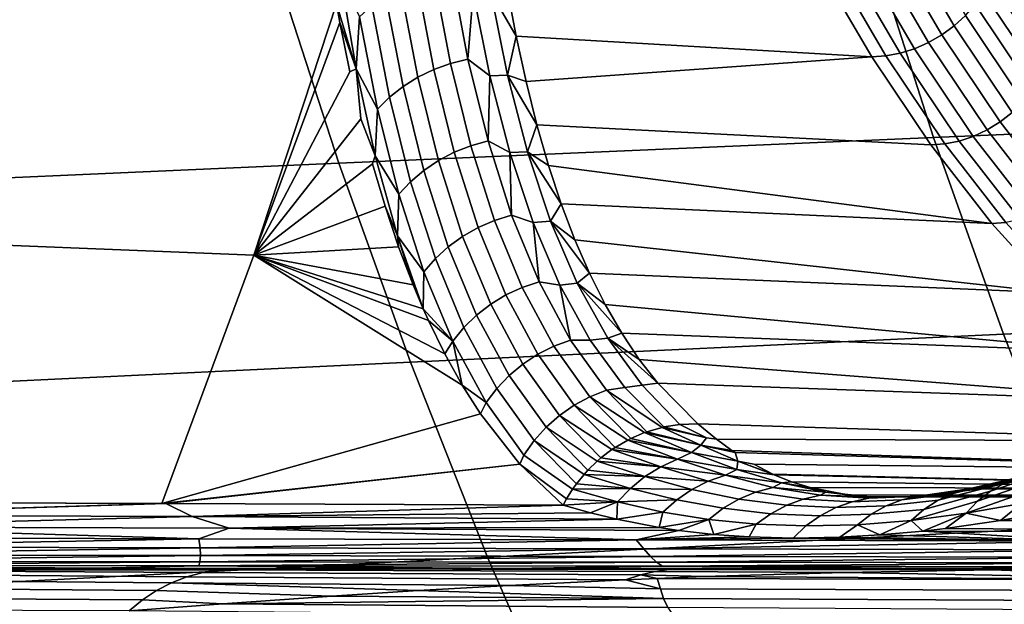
# Model space of a CAD drawing. Header units: metres. Extents: x -240 to 45, y -77 to 27.
# Tile 330 of 656: x -194.75 to -192, y -7.75 to -6.12. Entities that reach past the tile are written whole.
import ezdxf

# ---------------------------------------------------------------- set-up
doc = ezdxf.new("R2010")
doc.units = ezdxf.units.M
doc.layers.add('solid_102011X2', color=7, linetype='CONTINUOUS')

msp = doc.modelspace()

# ---------------------------------------------------------------- linework, layer by layer
at = {"layer": 'solid_102011X2'}
for points in [[(-190.69574, -5.823938, 334.552734), (-192.378754, -5.888786, 333.002075), (-192.199799, -6.447165, 332.837189), (-190.520905, -6.376197, 334.387787)], [(-192.141983, -6.136398, 276.419586), (-192.297394, -5.870603, 276.075684), (-192.265503, -5.843204, 276.083893), (-192.110809, -6.107759, 276.426208)], [(-192.176468, -6.161689, 276.416901), (-192.33252, -5.894798, 276.071564), (-192.297394, -5.870603, 276.075684), (-192.141983, -6.136398, 276.419586)], [(-192.378754, -5.888786, 333.002075), (-194.04155, -5.954373, 331.439423), (-193.858505, -6.518941, 331.274475), (-192.199799, -6.447165, 332.837189)], [(-192.213547, -6.183115, 276.418182), (-192.370148, -5.915295, 276.071655), (-192.33252, -5.894798, 276.071564), (-192.176468, -6.161689, 276.416901)], [(-192.292465, -6.212708, 276.432465), (-192.449814, -5.943607, 276.084259), (-192.409515, -5.931676, 276.075928), (-192.252487, -6.200237, 276.423401)], [(-192.252487, -6.200237, 276.423401), (-192.409515, -5.931676, 276.075928), (-192.370148, -5.915295, 276.071655), (-192.213547, -6.183115, 276.418182)], [(-194.04155, -5.954373, 331.439423), (-195.68399, -6.020758, 329.867096), (-195.496902, -6.591593, 329.702057), (-193.858505, -6.518941, 331.274475)], [(-193.364029, -6.164908, 276.814423), (-193.389297, -6.031849, 276.617676), (-192.52951, -5.953241, 276.112335), (-192.371918, -6.222778, 276.46109)], [(-192.490219, -5.950845, 276.096558), (-192.332672, -6.220273, 276.44519), (-192.371918, -6.222778, 276.46109), (-192.52951, -5.953241, 276.112335)], [(-192.332672, -6.220273, 276.44519), (-192.490219, -5.950845, 276.096558), (-192.449814, -5.943607, 276.084259), (-192.292465, -6.212708, 276.432465)], [(-193.546799, -6.241244, 276.925964), (-193.594131, -5.991997, 276.561188), (-193.545395, -5.981418, 276.562225), (-193.498367, -6.229334, 276.926178)], [(-193.498367, -6.229334, 276.926178), (-193.545395, -5.981418, 276.562225), (-193.484314, -6.043073, 276.654633)], [(-194.923569, -5.991837, 273.557953), (-193.865463, -6.075355, 276.335175), (-194.09581, -6.775861, 276.43988), (-195.162689, -6.73321, 273.647278)], [(-193.854828, -5.995069, 276.283691), (-193.81012, -6.256228, 276.637177), (-193.865463, -6.075355, 276.335175)], [(-193.800934, -6.111076, 276.503448), (-193.81012, -6.256228, 276.637177), (-193.854828, -5.995069, 276.283691)], [(-193.641342, -6.007376, 276.556488), (-193.593613, -6.258091, 276.922302), (-193.638062, -6.279614, 276.915314), (-193.68631, -6.027316, 276.548218)], [(-193.594131, -5.991997, 276.561188), (-193.546799, -6.241244, 276.925964), (-193.593613, -6.258091, 276.922302), (-193.641342, -6.007376, 276.556488)], [(-191.901321, -6.280709, 276.803497), (-192.060822, -6.042824, 276.450531), (-192.043045, -6.007854, 276.467743), (-191.88446, -6.244362, 276.818695)], [(-192.043045, -6.007854, 276.467743), (-191.992111, -6.032682, 276.573029), (-191.911133, -6.153385, 276.752258)], [(-191.88446, -6.244362, 276.818695), (-192.043045, -6.007854, 276.467743), (-191.911133, -6.153385, 276.752258)], [(-193.68631, -6.027316, 276.548218), (-193.638062, -6.279614, 276.915314), (-193.679459, -6.305479, 276.90506), (-193.728317, -6.051507, 276.536469)], [(-193.434799, -6.042453, 276.648621), (-193.389297, -6.031849, 276.617676), (-193.364029, -6.164908, 276.814423)], [(-193.728317, -6.051507, 276.536469), (-193.679459, -6.305479, 276.90506), (-193.717163, -6.335282, 276.891724), (-193.766724, -6.079572, 276.521484)], [(-193.498367, -6.229334, 276.926178), (-193.484314, -6.043073, 276.654633), (-193.43721, -6.275796, 277.007202)], [(-193.484314, -6.043073, 276.654633), (-193.434799, -6.042453, 276.648621), (-193.387772, -6.274165, 277.000824), (-193.43721, -6.275796, 277.007202)], [(-193.387772, -6.274165, 277.000824), (-193.434799, -6.042453, 276.648621), (-193.364029, -6.164908, 276.814423)], [(-191.923172, -6.315559, 276.791504), (-192.083572, -6.076354, 276.436584), (-192.060822, -6.042824, 276.450531), (-191.901321, -6.280709, 276.803497)], [(-194.09581, -6.775861, 276.43988), (-193.865463, -6.075355, 276.335175), (-193.855713, -6.12731, 276.406952)], [(-193.81012, -6.256228, 276.637177), (-193.855713, -6.12731, 276.406952), (-193.865463, -6.075355, 276.335175)], [(-193.766724, -6.079572, 276.521484), (-193.717163, -6.335282, 276.891724), (-193.750595, -6.368561, 276.875488), (-193.800934, -6.111076, 276.503448)], [(-191.949585, -6.3482, 276.782959), (-192.110809, -6.107759, 276.426208), (-192.083572, -6.076354, 276.436584), (-191.923172, -6.315559, 276.791504)], [(-193.800934, -6.111076, 276.503448), (-193.750595, -6.368561, 276.875488), (-193.81012, -6.256228, 276.637177)], [(-191.979996, -6.377968, 276.778046), (-192.141983, -6.136398, 276.419586), (-192.110809, -6.107759, 276.426208), (-191.949585, -6.3482, 276.782959)], [(-194.09581, -6.775861, 276.43988), (-193.855713, -6.12731, 276.406952), (-193.827713, -6.26436, 276.604126)], [(-193.81012, -6.256228, 276.637177), (-193.827713, -6.26436, 276.604126), (-193.855713, -6.12731, 276.406952)], [(-192.013824, -6.404254, 276.776825), (-192.176468, -6.161689, 276.416901), (-192.141983, -6.136398, 276.419586), (-191.979996, -6.377968, 276.778046)], [(-193.387772, -6.274165, 277.000824), (-193.364029, -6.164908, 276.814423), (-193.336304, -6.291588, 277.013763)], [(-193.336304, -6.291588, 277.013763), (-193.364029, -6.164908, 276.814423), (-192.371918, -6.222778, 276.46109)], [(-192.050339, -6.426523, 276.779358), (-192.213547, -6.183115, 276.418182), (-192.176468, -6.161689, 276.416901), (-192.013824, -6.404254, 276.776825)], [(-192.128464, -6.457282, 276.79538), (-192.292465, -6.212708, 276.432465), (-192.252487, -6.200237, 276.423401), (-192.088806, -6.44432, 276.785583)], [(-192.088806, -6.44432, 276.785583), (-192.252487, -6.200237, 276.423401), (-192.213547, -6.183115, 276.418182), (-192.050339, -6.426523, 276.779358)], [(-193.490448, -6.470426, 277.302826), (-193.546799, -6.241244, 276.925964), (-193.498367, -6.229334, 276.926178), (-193.442368, -6.457183, 277.302063)], [(-193.442368, -6.457183, 277.302063), (-193.498367, -6.229334, 276.926178), (-193.43721, -6.275796, 277.007202)], [(-193.306137, -6.41179, 277.215424), (-193.336304, -6.291588, 277.013763), (-192.371918, -6.222778, 276.46109), (-192.207642, -6.467749, 276.824585)], [(-192.332672, -6.220273, 276.44519), (-192.168472, -6.465145, 276.808533), (-192.207642, -6.467749, 276.824585), (-192.371918, -6.222778, 276.46109)], [(-192.168472, -6.465145, 276.808533), (-192.332672, -6.220273, 276.44519), (-192.292465, -6.212708, 276.432465), (-192.128464, -6.457282, 276.79538)], [(-193.81012, -6.256228, 276.637177), (-193.797394, -6.395483, 276.804443), (-194.09581, -6.775861, 276.43988), (-193.827713, -6.26436, 276.604126)], [(-193.81012, -6.256228, 276.637177), (-193.757156, -6.498822, 277.003571), (-193.797394, -6.395483, 276.804443)], [(-193.750595, -6.368561, 276.875488), (-193.757156, -6.498822, 277.003571), (-193.81012, -6.256228, 276.637177)], [(-193.593613, -6.258091, 276.922302), (-193.536789, -6.488725, 277.300415), (-193.580658, -6.511796, 277.294861), (-193.638062, -6.279614, 276.915314)], [(-193.546799, -6.241244, 276.925964), (-193.490448, -6.470426, 277.302826), (-193.536789, -6.488725, 277.300415), (-193.593613, -6.258091, 276.922302)], [(-193.638062, -6.279614, 276.915314), (-193.580658, -6.511796, 277.294861), (-193.621384, -6.539282, 277.286285), (-193.679459, -6.305479, 276.90506)], [(-193.442368, -6.457183, 277.302063), (-193.43721, -6.275796, 277.007202), (-193.381668, -6.489765, 277.370331)], [(-193.43721, -6.275796, 277.007202), (-193.387772, -6.274165, 277.000824), (-193.332336, -6.487095, 277.363434), (-193.381668, -6.489765, 277.370331)], [(-193.387772, -6.274165, 277.000824), (-193.336304, -6.291588, 277.013763), (-193.306137, -6.41179, 277.215424)], [(-193.332336, -6.487095, 277.363434), (-193.387772, -6.274165, 277.000824), (-193.306137, -6.41179, 277.215424)], [(-193.679459, -6.305479, 276.90506), (-193.621384, -6.539282, 277.286285), (-193.658325, -6.570753, 277.27478), (-193.717163, -6.335282, 276.891724)], [(-193.717163, -6.335282, 276.891724), (-193.658325, -6.570753, 277.27478), (-193.690918, -6.605721, 277.260529), (-193.750595, -6.368561, 276.875488)], [(-193.750595, -6.368561, 276.875488), (-193.690918, -6.605721, 277.260529), (-193.757156, -6.498822, 277.003571)], [(-193.757156, -6.498822, 277.003571), (-193.764694, -6.520506, 277.007538), (-194.09581, -6.775861, 276.43988), (-193.797394, -6.395483, 276.804443)], [(-190.520905, -6.376197, 334.387787), (-192.199799, -6.447165, 332.837189), (-192.004791, -6.99556, 332.657471), (-190.330399, -6.918591, 334.208038)], [(-191.845215, -6.621536, 277.149933), (-192.013824, -6.404254, 276.776825), (-191.979996, -6.377968, 276.778046), (-191.812088, -6.594357, 277.149628)], [(-193.332336, -6.487095, 277.363434), (-193.306137, -6.41179, 277.215424), (-193.273346, -6.525382, 277.418884)], [(-193.306137, -6.41179, 277.215424), (-192.207642, -6.467749, 276.824585), (-192.037369, -6.687184, 277.201385), (-193.273346, -6.525382, 277.418884)], [(-191.919159, -6.662961, 277.161011), (-192.088806, -6.44432, 276.785583), (-192.050339, -6.426523, 276.779358), (-191.881149, -6.64456, 277.153778)], [(-191.881149, -6.64456, 277.153778), (-192.050339, -6.426523, 276.779358), (-192.013824, -6.404254, 276.776825), (-191.845215, -6.621536, 277.149933)], [(-192.199799, -6.447165, 332.837189), (-193.858505, -6.518941, 331.274475), (-193.659042, -7.073407, 331.094757), (-192.004791, -6.99556, 332.657471)], [(-191.958466, -6.676363, 277.17157), (-192.128464, -6.457282, 276.79538), (-192.088806, -6.44432, 276.785583), (-191.919159, -6.662961, 277.161011)], [(-193.490448, -6.470426, 277.302826), (-193.42421, -6.678745, 277.690521), (-193.470016, -6.698457, 277.689514), (-193.536789, -6.488725, 277.300415)], [(-193.42421, -6.678745, 277.690521), (-193.490448, -6.470426, 277.302826), (-193.442368, -6.457183, 277.302063), (-193.376541, -6.66419, 277.688538)], [(-193.376541, -6.66419, 277.688538), (-193.442368, -6.457183, 277.302063), (-193.381668, -6.489765, 277.370331)], [(-192.168472, -6.465145, 276.808533), (-191.998276, -6.684493, 277.185181), (-192.037369, -6.687184, 277.201385), (-192.207642, -6.467749, 276.824585)], [(-191.998276, -6.684493, 277.185181), (-192.168472, -6.465145, 276.808533), (-192.128464, -6.457282, 276.79538), (-191.958466, -6.676363, 277.17157)], [(-193.757156, -6.498822, 277.003571), (-193.695129, -6.722045, 277.381744), (-193.729523, -6.639339, 277.213135), (-193.764694, -6.520506, 277.007538)], [(-193.690918, -6.605721, 277.260529), (-193.695129, -6.722045, 277.381744), (-193.757156, -6.498822, 277.003571)], [(-193.536789, -6.488725, 277.300415), (-193.470016, -6.698457, 277.689514), (-193.513245, -6.723021, 277.685638), (-193.580658, -6.511796, 277.294861)], [(-193.381668, -6.489765, 277.370331), (-193.332336, -6.487095, 277.363434), (-193.267776, -6.680595, 277.735229), (-193.316925, -6.684309, 277.742859)], [(-193.376541, -6.66419, 277.688538), (-193.381668, -6.489765, 277.370331), (-193.316925, -6.684309, 277.742859)], [(-193.332336, -6.487095, 277.363434), (-193.273346, -6.525382, 277.418884), (-193.237991, -6.632327, 277.623871)], [(-193.267776, -6.680595, 277.735229), (-193.332336, -6.487095, 277.363434), (-193.237991, -6.632327, 277.623871)], [(-193.858505, -6.518941, 331.274475), (-195.496902, -6.591593, 329.702057), (-195.293045, -7.152206, 329.522186), (-193.659042, -7.073407, 331.094757)], [(-194.09581, -6.775861, 276.43988), (-193.764694, -6.520506, 277.007538), (-193.729523, -6.639339, 277.213135)], [(-193.580658, -6.511796, 277.294861), (-193.513245, -6.723021, 277.685638), (-193.553238, -6.752054, 277.678864), (-193.621384, -6.539282, 277.286285)], [(-193.237991, -6.632327, 277.623871), (-193.273346, -6.525382, 277.418884), (-192.037369, -6.687184, 277.201385)], [(-193.621384, -6.539282, 277.286285), (-193.553238, -6.752054, 277.678864), (-193.589355, -6.785106, 277.669342), (-193.658325, -6.570753, 277.27478)], [(-193.658325, -6.570753, 277.27478), (-193.589355, -6.785106, 277.669342), (-193.621063, -6.821661, 277.657227), (-193.690918, -6.605721, 277.260529)], [(-193.690918, -6.605721, 277.260529), (-193.621063, -6.821661, 277.657227), (-193.695129, -6.722045, 277.381744)], [(-194.09581, -6.775861, 276.43988), (-193.729523, -6.639339, 277.213135), (-193.691818, -6.751866, 277.420837)], [(-193.695129, -6.722045, 277.381744), (-193.691818, -6.751866, 277.420837), (-193.729523, -6.639339, 277.213135)], [(-193.267776, -6.680595, 277.735229), (-193.237991, -6.632327, 277.623871), (-193.199905, -6.732543, 277.829926)], [(-193.237991, -6.632327, 277.623871), (-192.037369, -6.687184, 277.201385), (-191.861755, -6.880219, 277.589996), (-193.199905, -6.732543, 277.829926)], [(-193.34726, -6.865374, 278.087494), (-193.42421, -6.678745, 277.690521), (-193.376541, -6.66419, 277.688538), (-193.300079, -6.849555, 278.084137)], [(-193.300079, -6.849555, 278.084137), (-193.376541, -6.66419, 277.688538), (-193.316925, -6.684309, 277.742859)], [(-193.470016, -6.698457, 277.689514), (-193.392471, -6.886435, 278.088135), (-193.434998, -6.912411, 278.08609), (-193.513245, -6.723021, 277.685638)], [(-193.42421, -6.678745, 277.690521), (-193.34726, -6.865374, 278.087494), (-193.392471, -6.886435, 278.088135), (-193.470016, -6.698457, 277.689514)], [(-193.316925, -6.684309, 277.742859), (-193.267776, -6.680595, 277.735229), (-193.19339, -6.853997, 278.114899), (-193.24231, -6.858736, 278.123413)], [(-193.300079, -6.849555, 278.084137), (-193.316925, -6.684309, 277.742859), (-193.24231, -6.858736, 278.123413)], [(-193.267776, -6.680595, 277.735229), (-193.199905, -6.732543, 277.829926), (-193.15918, -6.82603, 278.036774)], [(-193.19339, -6.853997, 278.114899), (-193.267776, -6.680595, 277.735229), (-193.15918, -6.82603, 278.036774)], [(-191.998276, -6.684493, 277.185181), (-191.822723, -6.87745, 277.573639), (-191.861755, -6.880219, 277.589996), (-192.037369, -6.687184, 277.201385)], [(-193.695129, -6.722045, 277.381744), (-193.62326, -6.925092, 277.770599), (-193.651535, -6.858017, 277.630341)], [(-193.621063, -6.821661, 277.657227), (-193.62326, -6.925092, 277.770599), (-193.695129, -6.722045, 277.381744)], [(-193.695129, -6.722045, 277.381744), (-193.651535, -6.858017, 277.630341), (-193.691818, -6.751866, 277.420837)], [(-193.513245, -6.723021, 277.685638), (-193.434998, -6.912411, 278.08609), (-193.474197, -6.942898, 278.081329), (-193.553238, -6.752054, 277.678864)], [(-195.162689, -6.73321, 273.647278), (-194.09581, -6.775861, 276.43988), (-194.352325, -7.468079, 276.554199), (-195.429596, -7.464396, 273.746429)], [(-194.09581, -6.775861, 276.43988), (-193.691818, -6.751866, 277.420837), (-193.651535, -6.858017, 277.630341)], [(-193.553238, -6.752054, 277.678864), (-193.474197, -6.942898, 278.081329), (-193.50943, -6.977423, 278.073975), (-193.589355, -6.785106, 277.669342)], [(-193.15918, -6.82603, 278.036774), (-193.199905, -6.732543, 277.829926), (-191.861755, -6.880219, 277.589996)], [(-194.352325, -7.468079, 276.554199), (-194.09581, -6.775861, 276.43988), (-193.514771, -7.137514, 278.266052), (-193.463806, -7.217563, 278.479156)], [(-194.09581, -6.775861, 276.43988), (-193.563034, -7.050892, 278.053314), (-193.514771, -7.137514, 278.266052)], [(-194.09581, -6.775861, 276.43988), (-193.608612, -6.957706, 277.841278), (-193.563034, -7.050892, 278.053314)], [(-194.09581, -6.775861, 276.43988), (-193.62326, -6.925092, 277.770599), (-193.608612, -6.957706, 277.841278)], [(-194.09581, -6.775861, 276.43988), (-193.651535, -6.858017, 277.630341), (-193.62326, -6.925092, 277.770599)], [(-193.589355, -6.785106, 277.669342), (-193.50943, -6.977423, 278.073975), (-193.540176, -7.015448, 278.064148), (-193.621063, -6.821661, 277.657227)], [(-193.621063, -6.821661, 277.657227), (-193.540176, -7.015448, 278.064148), (-193.62326, -6.925092, 277.770599)], [(-193.19339, -6.853997, 278.114899), (-193.15918, -6.82603, 278.036774), (-193.115662, -6.912741, 278.243988)], [(-193.15918, -6.82603, 278.036774), (-191.861755, -6.880219, 277.589996), (-191.681503, -7.046092, 277.988892), (-193.115662, -6.912741, 278.243988)], [(-193.34726, -6.865374, 278.087494), (-193.258835, -7.029477, 278.492249), (-193.30336, -7.051796, 278.49472), (-193.392471, -6.886435, 278.088135)], [(-193.258835, -7.029477, 278.492249), (-193.34726, -6.865374, 278.087494), (-193.300079, -6.849555, 278.084137), (-193.212204, -7.012469, 278.487305)], [(-193.212204, -7.012469, 278.487305), (-193.300079, -6.849555, 278.084137), (-193.24231, -6.858736, 278.123413)], [(-193.24231, -6.858736, 278.123413), (-193.19339, -6.853997, 278.114899), (-193.10849, -7.006633, 278.501038), (-193.157104, -7.01235, 278.510651)], [(-193.212204, -7.012469, 278.487305), (-193.24231, -6.858736, 278.123413), (-193.157104, -7.01235, 278.510651)], [(-193.19339, -6.853997, 278.114899), (-193.115662, -6.912741, 278.243988), (-193.069443, -6.992704, 278.451263)], [(-193.10849, -7.006633, 278.501038), (-193.19339, -6.853997, 278.114899), (-193.069443, -6.992704, 278.451263)], [(-193.392471, -6.886435, 278.088135), (-193.30336, -7.051796, 278.49472), (-193.345123, -7.07908, 278.494659), (-193.434998, -6.912411, 278.08609)], [(-193.434998, -6.912411, 278.08609), (-193.345123, -7.07908, 278.494659), (-193.383438, -7.110903, 278.492096), (-193.474197, -6.942898, 278.081329)], [(-193.069443, -6.992704, 278.451263), (-193.115662, -6.912741, 278.243988), (-191.681503, -7.046092, 277.988892)], [(-190.330399, -6.918591, 334.208038), (-192.004791, -6.99556, 332.657471), (-191.794022, -7.533116, 332.463257), (-190.124496, -7.450273, 334.013763)], [(-193.540176, -7.015448, 278.064148), (-193.608612, -6.957706, 277.841278), (-193.62326, -6.925092, 277.770599)], [(-193.474197, -6.942898, 278.081329), (-193.383438, -7.110903, 278.492096), (-193.41774, -7.146772, 278.487091), (-193.50943, -6.977423, 278.073975)], [(-193.540176, -7.015448, 278.064148), (-193.563034, -7.050892, 278.053314), (-193.608612, -6.957706, 277.841278)], [(-192.004791, -6.99556, 332.657471), (-193.659042, -7.073407, 331.094757), (-193.443466, -7.616905, 330.900513), (-191.794022, -7.533116, 332.463257)], [(-193.50943, -6.977423, 278.073975), (-193.41774, -7.146772, 278.487091), (-193.447464, -7.186129, 278.479675), (-193.540176, -7.015448, 278.064148)], [(-193.10849, -7.006633, 278.501038), (-193.069443, -6.992704, 278.451263), (-193.020432, -7.065919, 278.658173)], [(-193.069443, -6.992704, 278.451263), (-191.681503, -7.046092, 277.988892), (-191.497314, -7.184146, 278.396484), (-193.020432, -7.065919, 278.658173)], [(-193.540176, -7.015448, 278.064148), (-193.514771, -7.137514, 278.266052), (-193.563034, -7.050892, 278.053314)], [(-193.540176, -7.015448, 278.064148), (-193.447464, -7.186129, 278.479675), (-193.514771, -7.137514, 278.266052)], [(-193.258835, -7.029477, 278.492249), (-193.158112, -7.170216, 278.903168), (-193.201904, -7.193676, 278.907654), (-193.30336, -7.051796, 278.49472)], [(-193.158112, -7.170216, 278.903168), (-193.258835, -7.029477, 278.492249), (-193.212204, -7.012469, 278.487305), (-193.112122, -7.152122, 278.896484)], [(-193.212204, -7.012469, 278.487305), (-193.157104, -7.01235, 278.510651), (-193.060623, -7.144456, 278.903137), (-193.112122, -7.152122, 278.896484)], [(-193.157104, -7.01235, 278.510651), (-193.10849, -7.006633, 278.501038), (-193.01239, -7.137832, 278.892303), (-193.060623, -7.144456, 278.903137)], [(-193.10849, -7.006633, 278.501038), (-193.020432, -7.065919, 278.658173), (-192.968704, -7.132438, 278.864441)], [(-193.01239, -7.137832, 278.892303), (-193.10849, -7.006633, 278.501038), (-192.968704, -7.132438, 278.864441)], [(-193.30336, -7.051796, 278.49472), (-193.201904, -7.193676, 278.907654), (-193.242813, -7.222136, 278.90979), (-193.345123, -7.07908, 278.494659)], [(-193.659042, -7.073407, 331.094757), (-195.293045, -7.152206, 329.522186), (-195.072723, -7.701721, 329.32782), (-193.443466, -7.616905, 330.900513)], [(-193.345123, -7.07908, 278.494659), (-193.242813, -7.222136, 278.90979), (-193.280197, -7.255156, 278.909607), (-193.383438, -7.110903, 278.492096)], [(-192.968704, -7.132438, 278.864441), (-193.020432, -7.065919, 278.658173), (-191.497314, -7.184146, 278.396484)], [(-193.383438, -7.110903, 278.492096), (-193.280197, -7.255156, 278.909607), (-193.313477, -7.292221, 278.907074), (-193.41774, -7.146772, 278.487091)], [(-193.447464, -7.186129, 278.479675), (-193.463806, -7.217563, 278.479156), (-193.514771, -7.137514, 278.266052)], [(-192.952301, -7.254397, 279.299438), (-193.060623, -7.144456, 278.903137), (-193.01239, -7.137832, 278.892303), (-192.907242, -7.247224, 279.287933)], [(-192.907242, -7.247224, 279.287933), (-193.01239, -7.137832, 278.892303), (-192.968704, -7.132438, 278.864441), (-192.857254, -7.245584, 279.27359)], [(-192.968704, -7.132438, 278.864441), (-191.497314, -7.184146, 278.396484), (-191.309906, -7.293838, 278.811188), (-192.857254, -7.245584, 279.27359)], [(-193.41774, -7.146772, 278.487091), (-193.313477, -7.292221, 278.907074), (-193.342133, -7.332755, 278.902222), (-193.447464, -7.186129, 278.479675)], [(-193.005569, -7.270045, 279.31131), (-193.158112, -7.170216, 278.903168), (-193.112122, -7.152122, 278.896484), (-192.999176, -7.267742, 279.309998)], [(-192.957047, -7.255469, 279.300598), (-193.112122, -7.152122, 278.896484), (-193.060623, -7.144456, 278.903137), (-192.952301, -7.254397, 279.299438)], [(-192.957047, -7.255469, 279.300598), (-192.999176, -7.267742, 279.309998), (-193.112122, -7.152122, 278.896484)], [(-193.447464, -7.186129, 278.479675), (-193.342133, -7.332755, 278.902222), (-193.35379, -7.35786, 278.905182), (-193.463806, -7.217563, 278.479156)], [(-193.201904, -7.193676, 278.907654), (-193.087418, -7.311246, 279.325287), (-193.096786, -7.31752, 279.326508), (-193.242813, -7.222136, 278.90979)], [(-193.158112, -7.170216, 278.903168), (-193.044464, -7.28679, 279.318665), (-193.052505, -7.290869, 279.320007), (-193.201904, -7.193676, 278.907654)], [(-193.052505, -7.290869, 279.320007), (-193.087418, -7.311246, 279.325287), (-193.201904, -7.193676, 278.907654)], [(-193.005569, -7.270045, 279.31131), (-193.044464, -7.28679, 279.318665), (-193.158112, -7.170216, 278.903168)], [(-194.352325, -7.468079, 276.554199), (-193.463806, -7.217563, 278.479156), (-193.35379, -7.35786, 278.905182)], [(-193.242813, -7.222136, 278.90979), (-193.127396, -7.340729, 279.329803), (-193.13765, -7.349546, 279.330658), (-193.280197, -7.255156, 278.909607)], [(-193.096786, -7.31752, 279.326508), (-193.127396, -7.340729, 279.329803), (-193.242813, -7.222136, 278.90979)], [(-192.83342, -7.284793, 279.448578), (-192.952301, -7.254397, 279.299438), (-192.907242, -7.247224, 279.287933)], [(-192.83342, -7.284793, 279.448578), (-192.907242, -7.247224, 279.287933), (-192.857254, -7.245584, 279.27359), (-192.805405, -7.288447, 279.458801)], [(-192.805405, -7.288447, 279.458801), (-192.857254, -7.245584, 279.27359), (-191.309906, -7.293838, 278.811188)], [(-193.280197, -7.255156, 278.909607), (-193.163757, -7.37478, 279.332123), (-193.174408, -7.386405, 279.332397), (-193.313477, -7.292221, 278.907074)], [(-193.13765, -7.349546, 279.330658), (-193.163757, -7.37478, 279.332123), (-193.280197, -7.255156, 278.909607)], [(-192.874557, -7.325273, 279.60791), (-193.044464, -7.28679, 279.318665), (-193.005569, -7.270045, 279.31131)], [(-192.849167, -7.305362, 279.539673), (-193.005569, -7.270045, 279.31131), (-192.999176, -7.267742, 279.309998)], [(-192.849167, -7.305362, 279.539673), (-192.874557, -7.325273, 279.60791), (-193.005569, -7.270045, 279.31131)], [(-192.849167, -7.305362, 279.539673), (-192.999176, -7.267742, 279.309998), (-192.957047, -7.255469, 279.300598)], [(-192.83342, -7.284793, 279.448578), (-192.957047, -7.255469, 279.300598), (-192.952301, -7.254397, 279.299438)], [(-192.83342, -7.284793, 279.448578), (-192.849167, -7.305362, 279.539673), (-192.957047, -7.255469, 279.300598)], [(-193.313477, -7.292221, 278.907074), (-193.195969, -7.412871, 279.332214), (-193.206436, -7.427468, 279.331696), (-193.342133, -7.332755, 278.902222)], [(-193.174408, -7.386405, 279.332397), (-193.195969, -7.412871, 279.332214), (-193.313477, -7.292221, 278.907074)], [(-192.914246, -7.344038, 279.639618), (-193.087418, -7.311246, 279.325287), (-193.052505, -7.290869, 279.320007)], [(-192.874557, -7.325273, 279.60791), (-193.052505, -7.290869, 279.320007), (-193.044464, -7.28679, 279.318665)], [(-192.874557, -7.325273, 279.60791), (-192.914246, -7.344038, 279.639618), (-193.052505, -7.290869, 279.320007)], [(-192.849167, -7.305362, 279.539673), (-192.745285, -7.349769, 279.780914), (-192.874557, -7.325273, 279.60791)], [(-192.849167, -7.305362, 279.539673), (-192.83342, -7.284793, 279.448578), (-192.805405, -7.288447, 279.458801), (-192.762405, -7.31977, 279.610748)], [(-192.849167, -7.305362, 279.539673), (-192.762405, -7.31977, 279.610748), (-192.753235, -7.325969, 279.642975)], [(-192.849167, -7.305362, 279.539673), (-192.753235, -7.325969, 279.642975), (-192.745285, -7.349769, 279.780914)], [(-192.805405, -7.288447, 279.458801), (-191.309906, -7.293838, 278.811188), (-191.120041, -7.374734, 279.231354), (-192.762405, -7.31977, 279.610748)], [(-193.206436, -7.427468, 279.331696), (-193.223495, -7.454409, 279.330078), (-193.35379, -7.35786, 278.905182), (-193.342133, -7.332755, 278.902222)], [(-192.960815, -7.365475, 279.648834), (-193.127396, -7.340729, 279.329803), (-193.096786, -7.31752, 279.326508)], [(-192.914246, -7.344038, 279.639618), (-193.096786, -7.31752, 279.326508), (-193.087418, -7.311246, 279.325287)], [(-192.914246, -7.344038, 279.639618), (-192.960815, -7.365475, 279.648834), (-193.096786, -7.31752, 279.326508)], [(-192.874557, -7.325273, 279.60791), (-192.748047, -7.372469, 279.907196), (-192.914246, -7.344038, 279.639618)], [(-192.745285, -7.349769, 279.780914), (-192.748047, -7.372469, 279.907196), (-192.874557, -7.325273, 279.60791)], [(-192.753235, -7.325969, 279.642975), (-192.762405, -7.31977, 279.610748), (-191.120041, -7.374734, 279.231354)], [(-192.745285, -7.349769, 279.780914), (-192.753235, -7.325969, 279.642975), (-191.120041, -7.374734, 279.231354), (-192.70076, -7.358482, 279.827332)], [(-194.341324, -7.468117, 276.582184), (-194.352325, -7.468079, 276.554199), (-193.35379, -7.35786, 278.905182)], [(-194.341324, -7.468117, 276.582184), (-193.35379, -7.35786, 278.905182), (-193.233215, -7.471975, 279.328613)], [(-193.223495, -7.454409, 279.330078), (-193.233215, -7.471975, 279.328613), (-193.35379, -7.35786, 278.905182)], [(-193.004578, -7.39277, 279.656097), (-193.163757, -7.37478, 279.332123), (-193.13765, -7.349546, 279.330658)], [(-192.960815, -7.365475, 279.648834), (-193.13765, -7.349546, 279.330658), (-193.127396, -7.340729, 279.329803)], [(-192.960815, -7.365475, 279.648834), (-193.004578, -7.39277, 279.656097), (-193.13765, -7.349546, 279.330658)], [(-192.914246, -7.344038, 279.639618), (-192.780075, -7.38863, 279.961975), (-192.960815, -7.365475, 279.648834)], [(-192.748047, -7.372469, 279.907196), (-192.780075, -7.38863, 279.961975), (-192.914246, -7.344038, 279.639618)], [(-192.745285, -7.349769, 279.780914), (-192.643982, -7.387655, 280.023712), (-192.748047, -7.372469, 279.907196)], [(-192.745285, -7.349769, 279.780914), (-192.70076, -7.358482, 279.827332), (-192.648102, -7.385765, 280.009766)], [(-192.745285, -7.349769, 279.780914), (-192.648102, -7.385765, 280.009766), (-192.643982, -7.387655, 280.023712)], [(-192.70076, -7.358482, 279.827332), (-191.120041, -7.374734, 279.231354), (-190.928467, -7.426515, 279.655304), (-192.648102, -7.385765, 280.009766)], [(-191.818954, -7.350995, 282.206604), (-191.858231, -7.371724, 282.233826), (-192.040604, -7.433049, 281.938934), (-192.001282, -7.410605, 281.913177)], [(-193.0448, -7.425459, 279.661255), (-193.195969, -7.412871, 279.332214), (-193.174408, -7.386405, 279.332397)], [(-193.004578, -7.39277, 279.656097), (-193.174408, -7.386405, 279.332397), (-193.163757, -7.37478, 279.332123)], [(-193.004578, -7.39277, 279.656097), (-193.0448, -7.425459, 279.661255), (-193.174408, -7.386405, 279.332397)], [(-192.960815, -7.365475, 279.648834), (-192.827942, -7.405458, 279.973755), (-193.004578, -7.39277, 279.656097)], [(-192.780075, -7.38863, 279.961975), (-192.827942, -7.405458, 279.973755), (-192.960815, -7.365475, 279.648834)], [(-192.748047, -7.372469, 279.907196), (-192.624008, -7.409893, 280.207489), (-192.780075, -7.38863, 279.961975)], [(-192.624008, -7.409893, 280.207489), (-192.748047, -7.372469, 279.907196), (-192.643982, -7.387655, 280.023712), (-192.595901, -7.407149, 280.181854)], [(-192.643982, -7.387655, 280.023712), (-192.648102, -7.385765, 280.009766), (-190.928467, -7.426515, 279.655304)], [(-192.595901, -7.407149, 280.181854), (-192.643982, -7.387655, 280.023712), (-190.928467, -7.426515, 279.655304)], [(-191.858231, -7.371724, 282.233826), (-191.894257, -7.398365, 282.260376), (-192.07663, -7.461342, 281.963715), (-192.040604, -7.433049, 281.938934)], [(-192.010818, -7.41075, 281.644562), (-191.881302, -7.385176, 281.810638), (-191.885666, -7.375336, 281.928436)], [(-192.010818, -7.41075, 281.644562), (-191.885666, -7.375336, 281.928436), (-191.95932, -7.39439, 281.886932)], [(-192.010818, -7.41075, 281.644562), (-191.90387, -7.391064, 281.770996), (-191.881302, -7.385176, 281.810638)], [(-193.0448, -7.425459, 279.661255), (-193.206436, -7.427468, 279.331696), (-193.195969, -7.412871, 279.332214)], [(-193.004578, -7.39277, 279.656097), (-192.873535, -7.428478, 279.983948), (-193.0448, -7.425459, 279.661255)], [(-192.827942, -7.405458, 279.973755), (-192.873535, -7.428478, 279.983948), (-193.004578, -7.39277, 279.656097)], [(-192.827942, -7.405458, 279.973755), (-192.695999, -7.435948, 280.299622), (-192.742462, -7.455502, 280.312744), (-192.873535, -7.428478, 279.983948)], [(-192.780075, -7.38863, 279.961975), (-192.64769, -7.4228, 280.285248), (-192.695999, -7.435948, 280.299622), (-192.827942, -7.405458, 279.973755)], [(-192.624008, -7.409893, 280.207489), (-192.64769, -7.4228, 280.285248), (-192.780075, -7.38863, 279.961975)], [(-192.624008, -7.409893, 280.207489), (-192.500473, -7.435795, 280.507263), (-192.64769, -7.4228, 280.285248)], [(-192.624008, -7.409893, 280.207489), (-192.595901, -7.407149, 280.181854), (-192.544189, -7.423435, 280.344299)], [(-192.624008, -7.409893, 280.207489), (-192.544189, -7.423435, 280.344299), (-192.500473, -7.435795, 280.507263)], [(-192.544189, -7.423435, 280.344299), (-192.595901, -7.407149, 280.181854), (-190.928467, -7.426515, 279.655304)], [(-192.001282, -7.410605, 281.913177), (-192.040604, -7.433049, 281.938934), (-192.226349, -7.483996, 281.640045), (-192.187195, -7.458771, 281.61673)], [(-191.95932, -7.39439, 281.886932), (-192.001282, -7.410605, 281.913177), (-192.187195, -7.458771, 281.61673), (-192.145233, -7.43965, 281.592499)], [(-192.101151, -7.426958, 281.567841), (-191.95932, -7.39439, 281.886932), (-192.145233, -7.43965, 281.592499)], [(-192.135925, -7.435511, 281.361328), (-192.068817, -7.426405, 281.469391), (-192.010818, -7.41075, 281.644562)], [(-192.135925, -7.435511, 281.361328), (-192.010818, -7.41075, 281.644562), (-192.101151, -7.426958, 281.567841)], [(-191.894257, -7.398365, 282.260376), (-191.926407, -7.430468, 282.285858), (-192.108734, -7.495005, 281.987152), (-192.07663, -7.461342, 281.963715)], [(-192.010818, -7.41075, 281.644562), (-191.95932, -7.39439, 281.886932), (-192.101151, -7.426958, 281.567841)], [(-191.90387, -7.391064, 281.770996), (-192.068817, -7.426405, 281.469391), (-190.543167, -7.442029, 280.507904), (-190.350983, -7.405701, 280.933197)], [(-192.010818, -7.41075, 281.644562), (-192.068817, -7.426405, 281.469391), (-191.90387, -7.391064, 281.770996)], [(-193.080795, -7.462988, 279.664276), (-193.223495, -7.454409, 279.330078), (-193.206436, -7.427468, 279.331696)], [(-193.0448, -7.425459, 279.661255), (-193.080795, -7.462988, 279.664276), (-193.206436, -7.427468, 279.331696)], [(-193.0448, -7.425459, 279.661255), (-192.916107, -7.457298, 279.992371), (-193.080795, -7.462988, 279.664276)], [(-192.873535, -7.428478, 279.983948), (-192.916107, -7.457298, 279.992371), (-193.0448, -7.425459, 279.661255)], [(-192.873535, -7.428478, 279.983948), (-192.742462, -7.455502, 280.312744), (-192.786285, -7.48113, 280.324402), (-192.916107, -7.457298, 279.992371)], [(-192.695999, -7.435948, 280.299622), (-192.562927, -7.455462, 280.624969), (-192.609344, -7.472704, 280.641113), (-192.742462, -7.455502, 280.312744)], [(-192.64769, -7.4228, 280.285248), (-192.514893, -7.444745, 280.60788), (-192.562927, -7.455462, 280.624969), (-192.695999, -7.435948, 280.299622)], [(-192.500473, -7.435795, 280.507263), (-192.514893, -7.444745, 280.60788), (-192.64769, -7.4228, 280.285248)], [(-192.544189, -7.423435, 280.344299), (-190.928467, -7.426515, 279.655304), (-190.735916, -7.448976, 280.08136), (-192.439835, -7.443423, 280.643463)], [(-192.500473, -7.435795, 280.507263), (-192.544189, -7.423435, 280.344299), (-192.439835, -7.443423, 280.643463)], [(-192.500473, -7.435795, 280.507263), (-192.376358, -7.448737, 280.807678), (-192.514893, -7.444745, 280.60788)], [(-192.500473, -7.435795, 280.507263), (-192.439835, -7.443423, 280.643463), (-192.376358, -7.448737, 280.807678)], [(-192.28772, -7.457419, 281.271271), (-192.145233, -7.43965, 281.592499), (-192.187195, -7.458771, 281.61673), (-192.331787, -7.474424, 281.293243)], [(-192.260895, -7.448354, 281.077881), (-192.330032, -7.449984, 280.920166), (-190.735916, -7.448976, 280.08136), (-190.543167, -7.442029, 280.507904)], [(-192.241928, -7.446949, 281.248779), (-192.101151, -7.426958, 281.567841), (-192.145233, -7.43965, 281.592499), (-192.28772, -7.457419, 281.271271)], [(-192.040604, -7.433049, 281.938934), (-192.07663, -7.461342, 281.963715), (-192.262009, -7.514899, 281.662109), (-192.226349, -7.483996, 281.640045)], [(-192.135925, -7.435511, 281.361328), (-192.260895, -7.448354, 281.077881), (-192.208786, -7.444724, 281.190125)], [(-192.135925, -7.435511, 281.361328), (-192.241928, -7.446949, 281.248779), (-192.260895, -7.448354, 281.077881)], [(-192.208786, -7.444724, 281.190125), (-192.260895, -7.448354, 281.077881), (-190.543167, -7.442029, 280.507904)], [(-192.135925, -7.435511, 281.361328), (-192.101151, -7.426958, 281.567841), (-192.241928, -7.446949, 281.248779)], [(-192.068817, -7.426405, 281.469391), (-192.208786, -7.444724, 281.190125), (-190.543167, -7.442029, 280.507904)], [(-192.135925, -7.435511, 281.361328), (-192.208786, -7.444724, 281.190125), (-192.068817, -7.426405, 281.469391)], [(-191.926407, -7.430468, 282.285858), (-191.954147, -7.467486, 282.309784), (-192.108734, -7.495005, 281.987152)], [(-195.418747, -7.464433, 273.775482), (-195.429596, -7.464396, 273.746429), (-194.352325, -7.468079, 276.554199)], [(-195.398438, -7.499919, 273.879333), (-195.418747, -7.464433, 273.775482), (-194.352325, -7.468079, 276.554199)], [(-195.398438, -7.499919, 273.879333), (-194.352325, -7.468079, 276.554199), (-194.341324, -7.468117, 276.582184)], [(-195.398438, -7.499919, 273.879333), (-194.341324, -7.468117, 276.582184), (-194.267776, -7.503544, 276.817444)], [(-194.267776, -7.503544, 276.817444), (-194.341324, -7.468117, 276.582184), (-193.233215, -7.471975, 279.328613)], [(-193.080795, -7.462988, 279.664276), (-193.233215, -7.471975, 279.328613), (-193.223495, -7.454409, 279.330078)], [(-193.080795, -7.462988, 279.664276), (-193.156784, -7.4933, 279.540283), (-193.233215, -7.471975, 279.328613)], [(-193.080795, -7.462988, 279.664276), (-193.082733, -7.511343, 279.745789), (-193.156784, -7.4933, 279.540283)], [(-193.080795, -7.462988, 279.664276), (-192.95491, -7.491431, 279.998871), (-193.082733, -7.511343, 279.745789)], [(-192.916107, -7.457298, 279.992371), (-192.95491, -7.491431, 279.998871), (-193.080795, -7.462988, 279.664276)], [(-192.916107, -7.457298, 279.992371), (-192.786285, -7.48113, 280.324402), (-192.826721, -7.512398, 280.334381), (-192.95491, -7.491431, 279.998871)], [(-192.742462, -7.455502, 280.312744), (-192.609344, -7.472704, 280.641113), (-192.653381, -7.496178, 280.656067), (-192.786285, -7.48113, 280.324402)], [(-192.562927, -7.455462, 280.624969), (-192.427078, -7.46279, 280.948914), (-192.472656, -7.479145, 280.968079), (-192.609344, -7.472704, 280.641113)], [(-192.514893, -7.444745, 280.60788), (-192.379929, -7.453, 280.929047), (-192.427078, -7.46279, 280.948914), (-192.562927, -7.455462, 280.624969)], [(-192.514893, -7.444745, 280.60788), (-192.376358, -7.448737, 280.807678), (-192.379929, -7.453, 280.929047)], [(-192.427078, -7.46279, 280.948914), (-192.28772, -7.457419, 281.271271), (-192.331787, -7.474424, 281.293243), (-192.472656, -7.479145, 280.968079)], [(-192.376358, -7.448737, 280.807678), (-192.439835, -7.443423, 280.643463), (-190.735916, -7.448976, 280.08136)], [(-192.379929, -7.453, 280.929047), (-192.241928, -7.446949, 281.248779), (-192.28772, -7.457419, 281.271271), (-192.427078, -7.46279, 280.948914)], [(-192.379929, -7.453, 280.929047), (-192.260895, -7.448354, 281.077881), (-192.241928, -7.446949, 281.248779)], [(-192.379929, -7.453, 280.929047), (-192.330032, -7.449984, 280.920166), (-192.260895, -7.448354, 281.077881)], [(-192.379929, -7.453, 280.929047), (-192.376358, -7.448737, 280.807678), (-192.330032, -7.449984, 280.920166)], [(-192.330032, -7.449984, 280.920166), (-192.376358, -7.448737, 280.807678), (-190.735916, -7.448976, 280.08136)], [(-192.331787, -7.474424, 281.293243), (-192.187195, -7.458771, 281.61673), (-192.226349, -7.483996, 281.640045), (-192.373352, -7.497676, 281.314331)], [(-192.07663, -7.461342, 281.963715), (-192.108734, -7.495005, 281.987152), (-192.262009, -7.514899, 281.662109)], [(-192.108734, -7.495005, 281.987152), (-191.954147, -7.467486, 282.309784), (-192.013031, -7.514857, 282.258972)], [(-191.954147, -7.467486, 282.309784), (-191.916809, -7.497491, 282.452698), (-192.013031, -7.514857, 282.258972)], [(-193.156784, -7.4933, 279.540283), (-194.267776, -7.503544, 276.817444), (-193.233215, -7.471975, 279.328613)], [(-193.156784, -7.4933, 279.540283), (-193.082733, -7.511343, 279.745789), (-194.267776, -7.503544, 276.817444)], [(-192.95491, -7.491431, 279.998871), (-192.964874, -7.534438, 280.069794), (-193.082733, -7.511343, 279.745789)], [(-192.95491, -7.491431, 279.998871), (-192.826721, -7.512398, 280.334381), (-192.964874, -7.534438, 280.069794)], [(-192.786285, -7.48113, 280.324402), (-192.653381, -7.496178, 280.656067), (-192.694275, -7.525486, 280.669525), (-192.826721, -7.512398, 280.334381)], [(-192.653381, -7.496178, 280.656067), (-192.5159, -7.501788, 280.986267), (-192.556076, -7.530334, 281.003113), (-192.694275, -7.525486, 280.669525)], [(-192.609344, -7.472704, 280.641113), (-192.472656, -7.479145, 280.968079), (-192.5159, -7.501788, 280.986267), (-192.653381, -7.496178, 280.656067)], [(-192.5159, -7.501788, 280.986267), (-192.373352, -7.497676, 281.314331), (-192.411743, -7.526781, 281.334137), (-192.556076, -7.530334, 281.003113)], [(-192.472656, -7.479145, 280.968079), (-192.331787, -7.474424, 281.293243), (-192.373352, -7.497676, 281.314331), (-192.5159, -7.501788, 280.986267)], [(-192.373352, -7.497676, 281.314331), (-192.226349, -7.483996, 281.640045), (-192.262009, -7.514899, 281.662109), (-192.411743, -7.526781, 281.334137)], [(-192.262009, -7.514899, 281.662109), (-192.108734, -7.495005, 281.987152), (-192.229568, -7.544651, 281.816711)], [(-192.108734, -7.495005, 281.987152), (-192.165894, -7.537229, 281.948273), (-192.229568, -7.544651, 281.816711)], [(-192.108734, -7.495005, 281.987152), (-192.013031, -7.514857, 282.258972), (-192.165894, -7.537229, 281.948273)], [(-191.916809, -7.497491, 282.452698), (-190.6828, -7.51505, 285.229004), (-192.013031, -7.514857, 282.258972)], [(-195.398438, -7.499919, 273.879333), (-194.267776, -7.503544, 276.817444), (-195.360031, -7.533117, 274.044617)], [(-194.267776, -7.503544, 276.817444), (-194.164841, -7.536626, 277.138641), (-195.360031, -7.533117, 274.044617)], [(-194.267776, -7.503544, 276.817444), (-193.082733, -7.511343, 279.745789), (-194.164841, -7.536626, 277.138641)], [(-193.082733, -7.511343, 279.745789), (-192.964874, -7.534438, 280.069794), (-194.164841, -7.536626, 277.138641)], [(-192.826721, -7.512398, 280.334381), (-192.910538, -7.54273, 280.216461), (-192.964874, -7.534438, 280.069794)], [(-192.826721, -7.512398, 280.334381), (-192.812378, -7.554021, 280.474945), (-192.910538, -7.54273, 280.216461)], [(-192.826721, -7.512398, 280.334381), (-192.694275, -7.525486, 280.669525), (-192.812378, -7.554021, 280.474945)], [(-192.694275, -7.525486, 280.669525), (-192.714371, -7.561007, 280.723541), (-192.812378, -7.554021, 280.474945)], [(-192.694275, -7.525486, 280.669525), (-192.556076, -7.530334, 281.003113), (-192.590851, -7.564438, 281.022675), (-192.714371, -7.561007, 280.723541)], [(-192.411743, -7.526781, 281.334137), (-192.262009, -7.514899, 281.662109), (-192.349075, -7.555448, 281.564301)], [(-192.262009, -7.514899, 281.662109), (-192.229568, -7.544651, 281.816711), (-192.349075, -7.555448, 281.564301)], [(-192.165894, -7.537229, 281.948273), (-192.013031, -7.514857, 282.258972), (-190.840195, -7.546331, 284.942627)], [(-192.013031, -7.514857, 282.258972), (-190.6828, -7.51505, 285.229004), (-190.840195, -7.546331, 284.942627)], [(-195.360031, -7.533117, 274.044617), (-194.248703, -7.565876, 276.999603), (-195.412766, -7.562843, 273.978882)], [(-195.360031, -7.533117, 274.044617), (-194.164841, -7.536626, 277.138641), (-194.248703, -7.565876, 276.999603)], [(-194.164841, -7.536626, 277.138641), (-193.02916, -7.569077, 279.998322), (-194.248703, -7.565876, 276.999603)], [(-192.964874, -7.534438, 280.069794), (-192.910538, -7.54273, 280.216461), (-194.164841, -7.536626, 277.138641)], [(-194.164841, -7.536626, 277.138641), (-192.910538, -7.54273, 280.216461), (-193.02916, -7.569077, 279.998322)], [(-191.794022, -7.533116, 332.463257), (-193.443466, -7.616905, 330.900513), (-193.212112, -8.148602, 330.692047), (-191.567841, -8.059011, 332.254822)], [(-192.910538, -7.54273, 280.216461), (-192.812378, -7.554021, 280.474945), (-193.02916, -7.569077, 279.998322)], [(-192.556076, -7.530334, 281.003113), (-192.411743, -7.526781, 281.334137), (-192.461395, -7.561845, 281.318665), (-192.590851, -7.564438, 281.022675)], [(-192.411743, -7.526781, 281.334137), (-192.349075, -7.555448, 281.564301), (-192.461395, -7.561845, 281.318665)], [(-192.349075, -7.555448, 281.564301), (-192.229568, -7.544651, 281.816711), (-191.753204, -7.572369, 282.973511)], [(-192.165894, -7.537229, 281.948273), (-190.840195, -7.546331, 284.942627), (-192.229568, -7.544651, 281.816711)], [(-192.229568, -7.544651, 281.816711), (-190.840195, -7.546331, 284.942627), (-191.753204, -7.572369, 282.973511)], [(-195.412766, -7.562843, 273.978882), (-194.248703, -7.565876, 276.999603), (-195.425705, -7.58895, 274.029816)], [(-194.248703, -7.565876, 276.999603), (-194.245178, -7.591585, 277.090942), (-195.425705, -7.58895, 274.029816)], [(-194.248703, -7.565876, 276.999603), (-193.02916, -7.569077, 279.998322), (-194.245178, -7.591585, 277.090942)], [(-193.02916, -7.569077, 279.998322), (-193.00766, -7.594352, 280.129517), (-194.245178, -7.591585, 277.090942)], [(-192.812378, -7.554021, 280.474945), (-192.714371, -7.561007, 280.723541), (-193.02916, -7.569077, 279.998322)], [(-192.714371, -7.561007, 280.723541), (-192.590851, -7.564438, 281.022675), (-193.02916, -7.569077, 279.998322)], [(-192.590851, -7.564438, 281.022675), (-191.753204, -7.572369, 282.973511), (-193.02916, -7.569077, 279.998322)], [(-193.02916, -7.569077, 279.998322), (-191.753204, -7.572369, 282.973511), (-193.00766, -7.594352, 280.129517)], [(-191.753204, -7.572369, 282.973511), (-191.712173, -7.597181, 283.14386), (-193.00766, -7.594352, 280.129517)], [(-192.590851, -7.564438, 281.022675), (-192.461395, -7.561845, 281.318665), (-191.753204, -7.572369, 282.973511)], [(-192.461395, -7.561845, 281.318665), (-192.349075, -7.555448, 281.564301), (-191.753204, -7.572369, 282.973511)], [(-195.425705, -7.58895, 274.029816), (-194.245178, -7.591585, 277.090942), (-195.441574, -7.610854, 274.081909)], [(-194.245178, -7.591585, 277.090942), (-194.244461, -7.61303, 277.183594), (-195.441574, -7.610854, 274.081909)], [(-194.245178, -7.591585, 277.090942), (-193.00766, -7.594352, 280.129517), (-194.244461, -7.61303, 277.183594)], [(-193.00766, -7.594352, 280.129517), (-192.988815, -7.6153, 280.262085), (-194.244461, -7.61303, 277.183594)], [(-193.00766, -7.594352, 280.129517), (-191.712173, -7.597181, 283.14386), (-192.988815, -7.6153, 280.262085)], [(-191.712173, -7.597181, 283.14386), (-191.673599, -7.617599, 283.315674), (-192.988815, -7.6153, 280.262085)], [(-195.459885, -7.628169, 274.134949), (-194.246063, -7.629834, 277.277191), (-195.479675, -7.640591, 274.189606)], [(-194.246063, -7.629834, 277.277191), (-194.248657, -7.641699, 277.373352), (-195.479675, -7.640591, 274.189606)], [(-195.441574, -7.610854, 274.081909), (-194.244461, -7.61303, 277.183594), (-195.459885, -7.628169, 274.134949)], [(-194.244461, -7.61303, 277.183594), (-194.246063, -7.629834, 277.277191), (-195.459885, -7.628169, 274.134949)], [(-193.443466, -7.616905, 330.900513), (-195.072723, -7.701721, 329.32782), (-194.836288, -8.239295, 329.119202), (-193.212112, -8.148602, 330.692047)], [(-194.246063, -7.629834, 277.277191), (-192.972137, -7.631549, 280.39563), (-194.248657, -7.641699, 277.373352)], [(-192.972137, -7.631549, 280.39563), (-192.955902, -7.642812, 280.532623), (-194.248657, -7.641699, 277.373352)], [(-194.244461, -7.61303, 277.183594), (-192.988815, -7.6153, 280.262085), (-194.246063, -7.629834, 277.277191)], [(-192.988815, -7.6153, 280.262085), (-192.972137, -7.631549, 280.39563), (-194.246063, -7.629834, 277.277191)], [(-192.988815, -7.6153, 280.262085), (-191.673599, -7.617599, 283.315674), (-192.972137, -7.631549, 280.39563)], [(-191.673599, -7.617599, 283.315674), (-191.637039, -7.633261, 283.488464), (-192.972137, -7.631549, 280.39563)], [(-192.972137, -7.631549, 280.39563), (-191.637039, -7.633261, 283.488464), (-192.955902, -7.642812, 280.532623)], [(-191.637039, -7.633261, 283.488464), (-191.600281, -7.643889, 283.665527), (-192.955902, -7.642812, 280.532623)], [(-194.532608, -7.648304, 276.761963), (-195.634277, -7.647842, 273.888245), (-195.479675, -7.640591, 274.189606)], [(-194.532608, -7.648304, 276.761963), (-195.443802, -7.65, 274.494843), (-195.634277, -7.647842, 273.888245)], [(-194.532608, -7.648304, 276.761963), (-195.479675, -7.640591, 274.189606), (-194.248657, -7.641699, 277.373352)], [(-194.282288, -7.672091, 280.361237), (-195.446548, -7.662971, 277.356934), (-195.394165, -7.653253, 277.336548), (-194.237717, -7.659859, 280.342957)], [(-194.532608, -7.648304, 276.761963), (-194.785095, -7.65, 276.206604), (-195.443802, -7.65, 274.494843)], [(-195.394165, -7.653253, 277.336548), (-195.340469, -7.65, 277.317413), (-195.270203, -7.65, 277.497589), (-194.19223, -7.652471, 280.32431)], [(-194.237717, -7.659859, 280.342957), (-195.394165, -7.653253, 277.336548), (-194.19223, -7.652471, 280.32431)], [(-194.532608, -7.648304, 276.761963), (-194.11348, -7.65, 277.898438), (-195.340469, -7.65, 277.317413), (-194.785095, -7.65, 276.206604)], [(-195.270203, -7.65, 277.497589), (-195.340469, -7.65, 277.317413), (-194.11348, -7.65, 277.898438)], [(-194.145599, -7.65, 280.307312), (-195.270203, -7.65, 277.497589), (-194.11348, -7.65, 277.898438), (-193.430771, -7.65, 279.567627)], [(-194.19223, -7.652471, 280.32431), (-195.270203, -7.65, 277.497589), (-194.145599, -7.65, 280.307312)], [(-193.38092, -7.648738, 279.616119), (-194.532608, -7.648304, 276.761963), (-194.248657, -7.641699, 277.373352)], [(-193.38092, -7.648738, 279.616119), (-194.11348, -7.65, 277.898438), (-194.532608, -7.648304, 276.761963)], [(-194.237717, -7.659859, 280.342957), (-193.015747, -7.666964, 283.323914), (-193.058487, -7.680346, 283.330933), (-194.282288, -7.672091, 280.361237)], [(-193.38092, -7.648738, 279.616119), (-194.248657, -7.641699, 277.373352), (-192.955902, -7.642812, 280.532623)], [(-194.19223, -7.652471, 280.32431), (-192.97673, -7.657563, 283.307068), (-193.015747, -7.666964, 283.323914), (-194.237717, -7.659859, 280.342957)], [(-192.97673, -7.657563, 283.307068), (-194.19223, -7.652471, 280.32431), (-194.145599, -7.65, 280.307312), (-192.937103, -7.651895, 283.289948)], [(-193.38092, -7.648738, 279.616119), (-192.738007, -7.65, 281.212433), (-194.145599, -7.65, 280.307312), (-193.430771, -7.65, 279.567627)], [(-194.071518, -7.65, 280.487579), (-194.145599, -7.65, 280.307312), (-192.738007, -7.65, 281.212433)], [(-192.937103, -7.651895, 283.289948), (-194.145599, -7.65, 280.307312), (-194.071518, -7.65, 280.487579)], [(-193.38092, -7.648738, 279.616119), (-193.430771, -7.65, 279.567627), (-194.11348, -7.65, 277.898438)], [(-192.937103, -7.651895, 283.289948), (-194.071518, -7.65, 280.487579), (-192.738007, -7.65, 281.212433), (-192.896759, -7.65, 283.274017)], [(-192.178406, -7.649123, 282.44931), (-193.38092, -7.648738, 279.616119), (-192.955902, -7.642812, 280.532623)], [(-192.178406, -7.649123, 282.44931), (-192.738007, -7.65, 281.212433), (-193.38092, -7.648738, 279.616119)], [(-192.97673, -7.657563, 283.307068), (-192.449677, -7.659857, 284.543793), (-192.840805, -7.671561, 283.7677), (-193.015747, -7.666964, 283.323914)], [(-192.937103, -7.651895, 283.289948), (-192.035233, -7.652752, 285.35611), (-192.449677, -7.659857, 284.543793), (-192.97673, -7.657563, 283.307068)], [(-192.178406, -7.649123, 282.44931), (-192.955902, -7.642812, 280.532623), (-191.600281, -7.643889, 283.665527)], [(-192.937103, -7.651895, 283.289948), (-192.896759, -7.65, 283.274017), (-192.846451, -7.65, 283.390411), (-192.035233, -7.652752, 285.35611)], [(-192.178406, -7.649123, 282.44931), (-192.034836, -7.65, 282.833649), (-192.896759, -7.65, 283.274017), (-192.738007, -7.65, 281.212433)], [(-192.846451, -7.65, 283.390411), (-192.896759, -7.65, 283.274017), (-192.034836, -7.65, 282.833649)], [(-191.32254, -7.65, 284.430389), (-191.597763, -7.65, 286.204132), (-192.035233, -7.652752, 285.35611), (-192.846451, -7.65, 283.390411)], [(-192.846451, -7.65, 283.390411), (-192.034836, -7.65, 282.833649), (-191.32254, -7.65, 284.430389)], [(-192.840805, -7.671561, 283.7677), (-192.449677, -7.659857, 284.543793), (-191.26088, -7.681287, 286.845825)], [(-192.449677, -7.659857, 284.543793), (-192.035233, -7.652752, 285.35611), (-191.26088, -7.681287, 286.845825)], [(-190.924149, -7.649446, 285.260101), (-192.178406, -7.649123, 282.44931), (-191.600281, -7.643889, 283.665527)], [(-190.924149, -7.649446, 285.260101), (-192.034836, -7.65, 282.833649), (-192.178406, -7.649123, 282.44931)], [(-192.035233, -7.652752, 285.35611), (-191.597763, -7.65, 286.204132), (-191.26088, -7.681287, 286.845825)], [(-190.924149, -7.649446, 285.260101), (-191.32254, -7.65, 284.430389), (-192.034836, -7.65, 282.833649)], [(-194.366974, -7.710557, 280.395996), (-195.546509, -7.701209, 277.395844), (-195.497543, -7.679025, 277.376801), (-194.325516, -7.689046, 280.378967)], [(-194.325516, -7.689046, 280.378967), (-195.497543, -7.679025, 277.376801), (-195.446548, -7.662971, 277.356934), (-194.282288, -7.672091, 280.361237)], [(-194.325516, -7.689046, 280.378967), (-193.637527, -7.710528, 282.147583), (-193.878159, -7.726093, 281.644043), (-194.366974, -7.710557, 280.395996)], [(-194.282288, -7.672091, 280.361237), (-193.058487, -7.680346, 283.330933), (-193.384811, -7.695978, 282.668488), (-194.325516, -7.689046, 280.378967)], [(-194.325516, -7.689046, 280.378967), (-193.384811, -7.695978, 282.668488), (-193.637527, -7.710528, 282.147583)], [(-193.384811, -7.695978, 282.668488), (-193.058487, -7.680346, 283.330933), (-192.96167, -7.70527, 283.512177)], [(-193.015747, -7.666964, 283.323914), (-192.970566, -7.676621, 283.507812), (-193.058487, -7.680346, 283.330933)], [(-193.058487, -7.680346, 283.330933), (-192.970566, -7.676621, 283.507812), (-192.96167, -7.70527, 283.512177)], [(-193.015747, -7.666964, 283.323914), (-192.840805, -7.671561, 283.7677), (-192.970566, -7.676621, 283.507812)], [(-192.970566, -7.676621, 283.507812), (-192.840805, -7.671561, 283.7677), (-191.26088, -7.681287, 286.845825)], [(-192.970566, -7.676621, 283.507812), (-191.26088, -7.681287, 286.845825), (-191.254379, -7.711803, 286.842438), (-192.96167, -7.70527, 283.512177)], [(-194.40625, -7.736411, 280.412109), (-195.592804, -7.729232, 277.413879), (-195.546509, -7.701209, 277.395844), (-194.366974, -7.710557, 280.395996)], [(-194.366974, -7.710557, 280.395996), (-193.878159, -7.726093, 281.644043), (-194.182541, -7.747153, 280.995209), (-194.40625, -7.736411, 280.412109)], [(-193.878159, -7.726093, 281.644043), (-193.637527, -7.710528, 282.147583), (-192.952835, -7.732176, 283.507751)], [(-193.384811, -7.695978, 282.668488), (-192.96167, -7.70527, 283.512177), (-192.952835, -7.732176, 283.507751), (-193.637527, -7.710528, 282.147583)], [(-192.96167, -7.70527, 283.512177), (-191.254379, -7.711803, 286.842438), (-191.243729, -7.740798, 286.836853), (-192.952835, -7.732176, 283.507751)], [(-195.592804, -7.729232, 277.413879), (-194.40625, -7.736411, 280.412109), (-194.443542, -7.766483, 280.426086), (-195.635818, -7.76273, 277.430634)], [(-194.40625, -7.736411, 280.412109), (-194.182541, -7.747153, 280.995209), (-194.443542, -7.766483, 280.426086)], [(-194.182541, -7.747153, 280.995209), (-193.878159, -7.726093, 281.644043), (-192.952835, -7.732176, 283.507751)], [(-194.182541, -7.747153, 280.995209), (-192.952835, -7.732176, 283.507751), (-192.940659, -7.757394, 283.501648)], [(-192.952835, -7.732176, 283.507751), (-191.243729, -7.740798, 286.836853), (-191.229202, -7.767557, 286.829254), (-192.940659, -7.757394, 283.501648)], [(-194.182541, -7.747153, 280.995209), (-192.940659, -7.757394, 283.501648), (-192.925385, -7.780406, 283.493988), (-194.443542, -7.766483, 280.426086)]]:
    msp.add_3dface(points, dxfattribs=at)

doc.saveas('drawing.dxf')
